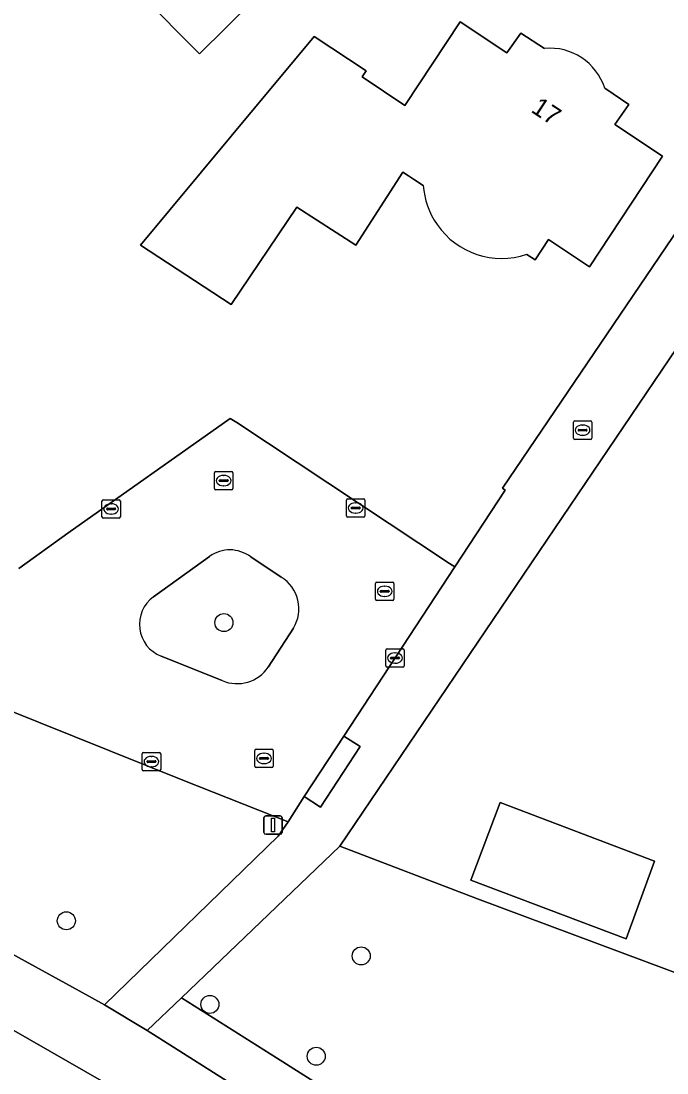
# Model space of a CAD drawing. Extents: x 157320 to 158835, y 386650 to 388491.
# Drawn here: x 158322.5 to 158357.6, y 387270.9 to 387327.9 of the extents above; entities that cross this region are included whole.
import ezdxf

# ---------------------------------------------------------------- set-up
doc = ezdxf.new("R2010")
doc.units = 0
for name, color, linetype in [('IMGEO_Berm_groen', 7, 'Continuous'), ('IMGEO_Boom', 7, 'Continuous'), ('IMGEO_Erf', 7, 'Continuous'), ('IMGEO_Fietspad_gesloten', 7, 'Continuous'), ('IMGEO_Groenvoorziening', 7, 'Continuous'), ('IMGEO_Hek', 7, 'Continuous'), ('IMGEO_Kolk', 7, 'Continuous'), ('IMGEO_Lichtmast', 7, 'Continuous'), ('IMGEO_Loofbos', 7, 'Continuous'), ('IMGEO_Muur', 7, 'Continuous'), ('IMGEO_Pand', 7, 'Continuous'), ('IMGEO_Pand_nummerreeks', 7, 'Continuous'), ('IMGEO_Rijbaan_lokaal_gesloten', 7, 'Continuous'), ('IMGEO_Rioolput', 7, 'Continuous'), ('IMGEO_Voetpad_open', 7, 'Continuous')]:
    doc.layers.add(name, color=color, linetype=linetype)

msp = doc.modelspace()

# ---------------------------------------------------------------- linework, layer by layer
at = {"layer": 'IMGEO_Berm_groen'}
for points in [[(158303.572, 387286.624), (158318.728, 387279.136), (158325.698, 387275.321), (158327.063, 387274.562), (158336.5, 387283.714), (158337.037, 387284.479), (158331.318, 387286.752), (158282.199, 387306.464), (158278.806, 387307.93), (158276.895, 387304.182), (158265.187, 387309.099), (158221.254, 387325.716)], [(158434.661, 387229.03), (158408.308, 387233.505), (158402.82, 387234.832), (158397.593, 387236.692), (158392.614, 387239.076), (158388.647, 387241.639), (158381.147, 387245.653), (158373.733, 387248.811), (158367.111, 387252.243), (158336.402, 387271.692), (158331.247, 387274.949), (158329.384, 387273.169), (158330.82, 387272.268), (158365.644, 387250.213), (158366.005, 387250)]]:
    msp.add_lwpolyline(points, dxfattribs=at)
at = {"layer": 'IMGEO_Boom'}
for centre in [(158333.553, 387295.288), (158325.001, 387279.118), (158340.999, 387277.214), (158332.788, 387274.586), (158338.558, 387271.773)]:
    msp.add_circle(centre, 0.489, dxfattribs=at)
at = {"layer": 'IMGEO_Erf'}
for points in [[(158322.666, 387335.764), (158327.042, 387340.108), (158330.59, 387343.63), (158335.702, 387338.475), (158334.694, 387337.485), (158336.562, 387335.655), (158337.525, 387336.644), (158340.16, 387334), (158336.612, 387330.478), (158332.23, 387326.13)], [(158356.91, 387282.36), (158355.37, 387278.15), (158346.95, 387281.33), (158348.54, 387285.529)]]:
    msp.add_lwpolyline(points, close=True, dxfattribs=at)
for points in [[(158344.37, 387319), (158343.9, 387319.3), (158343.572, 387319.511), (158343.252, 387319.717), (158340.705, 387315.756), (158337.499, 387317.818), (158333.95, 387312.542), (158329.025, 387315.766), (158333.938, 387321.67), (158338.44, 387327.08), (158341.27, 387325.22), (158341.044, 387324.879), (158343.369, 387323.337), (158346.371, 387327.867)], [(158346.371, 387327.867), (158348.91, 387326.194), (158349.655, 387327.25), (158350.951, 387326.424)], [(158354.215, 387324.267), (158355.516, 387323.384), (158354.765, 387322.292), (158357.352, 387320.583), (158353.394, 387314.587), (158351.17, 387316.062), (158350.44, 387314.96), (158349.98, 387315.26)], [(158322.419, 387298.22), (158325.082, 387300.136), (158333.896, 387306.356), (158334.261, 387306.137), (158345.789, 387298.498), (158346.076, 387298.308), (158348.816, 387302.473), (158348.662, 387302.58), (158355.756, 387313.02), (158362.549, 387323.018)], [(158365.821, 387321.683), (158358.144, 387310.21), (158339.843, 387283.161), (158347.312, 387280.312), (158428.581, 387250), (158436.318, 387247.114), (158437.898, 387246.643), (158450.315, 387243.729), (158462.969, 387242.129), (158470.128, 387242.203), (158473.313, 387242.236), (158477.966, 387242.284), (158478.902, 387242.403), (158485.674, 387243.897), (158491.27, 387246.187), (158489.625, 387250), (158489.039, 387251.273), (158488.178, 387253.08), (158487.3, 387254.861), (158486.295, 387256.827), (158485.414, 387258.489)]]:
    msp.add_lwpolyline(points, dxfattribs=at)
for centre, radius, start, end in [((158351.247, 387323.324), 3.114, 17.6295, 95.4534), ((158348.527, 387319.267), 4.166, 183.6723, 215.1233), ((158348.619, 387319.291), 4.254, 214.6782, 288.6643)]:
    msp.add_arc(centre, radius, start, end, dxfattribs=at)
at = {"layer": 'IMGEO_Fietspad_gesloten'}
for points in [[(158290.188, 387292.683), (158289.751, 387292.854), (158288.418, 387289.45), (158305.05, 387281.888), (158315.081, 387276.969), (158320.056, 387274.361), (158327.031, 387270.374), (158332.147, 387267.221), (158359.357, 387250), (158363.642, 387247.288)], [(158366.005, 387250), (158365.644, 387250.213), (158330.82, 387272.268), (158329.384, 387273.169), (158327.063, 387274.562), (158325.698, 387275.321), (158318.728, 387279.136), (158303.572, 387286.624)]]:
    msp.add_lwpolyline(points, dxfattribs=at)
at = {"layer": 'IMGEO_Groenvoorziening'}
for points in [[(158332.775, 387298.876), (158329.729, 387296.685)], [(158336.661, 387297.755), (158335.005, 387298.85)], [(158335.957, 387292.881), (158337.32, 387294.986)], [(158330.142, 387293.475), (158333.464, 387292.147)], [(158327.031, 387270.374), (158320.056, 387274.361), (158315.081, 387276.969), (158305.05, 387281.888)]]:
    msp.add_lwpolyline(points, dxfattribs=at)
for centre, radius, start, end in [((158333.873, 387297.378), 1.857, 52.4316, 126.2324), ((158335.616, 387296.043), 2.005, 328.1689, 58.6049), ((158330.806, 387295.192), 1.841, 125.798, 248.8648), ((158334.272, 387294.002), 2.024, 246.4589, 326.3525)]:
    msp.add_arc(centre, radius, start, end, dxfattribs=at)
at = {"layer": 'IMGEO_Hek'}
msp.add_lwpolyline([(158428.581, 387250), (158347.312, 387280.312)], dxfattribs=at)
at = {"layer": 'IMGEO_Kolk'}
for p, q in [((158352.587, 387306.225), (158353.439, 387306.225)), ((158352.512, 387305.299), (158352.512, 387306.151)), ((158352.771, 387305.719), (158352.771, 387305.731)), ((158353.209, 387305.682), (158352.811, 387305.682)), ((158352.814, 387305.768), (158353.212, 387305.768)), ((158353, 387306.005), (158353.025, 387306.005)), ((158353.255, 387305.731), (158353.255, 387305.719)), ((158353.513, 387306.151), (158353.513, 387305.299)), ((158353.439, 387305.225), (158352.587, 387305.225)), ((158353.023, 387305.445), (158352.998, 387305.445)), ((158326.932, 387301.029), (158326.932, 387301.881)), ((158327.007, 387301.955), (158327.859, 387301.955)), ((158327.42, 387301.735), (158327.445, 387301.735)), ((158327.933, 387301.881), (158327.933, 387301.029)), ((158340.202, 387301.078), (158340.202, 387301.93)), ((158340.277, 387302.004), (158341.129, 387302.004)), ((158340.69, 387301.784), (158340.715, 387301.784)), ((158341.203, 387301.93), (158341.203, 387301.078)), ((158327.191, 387301.449), (158327.191, 387301.461)), ((158327.629, 387301.412), (158327.231, 387301.412)), ((158327.234, 387301.498), (158327.632, 387301.498)), ((158327.443, 387301.175), (158327.418, 387301.175)), ((158327.675, 387301.461), (158327.675, 387301.449)), ((158340.461, 387301.498), (158340.461, 387301.51)), ((158340.899, 387301.461), (158340.501, 387301.461)), ((158340.504, 387301.547), (158340.902, 387301.547)), ((158340.713, 387301.224), (158340.688, 387301.224)), ((158340.945, 387301.51), (158340.945, 387301.498)), ((158327.859, 387300.955), (158327.007, 387300.955)), ((158341.129, 387301.004), (158340.277, 387301.004)), ((158342.333, 387292.943), (158342.333, 387293.795)), ((158342.408, 387293.869), (158343.26, 387293.869)), ((158342.821, 387293.649), (158342.846, 387293.649)), ((158343.334, 387293.795), (158343.334, 387292.943)), ((158342.592, 387293.363), (158342.592, 387293.375)), ((158343.03, 387293.326), (158342.632, 387293.326)), ((158342.635, 387293.412), (158343.033, 387293.412)), ((158342.844, 387293.089), (158342.819, 387293.089)), ((158343.076, 387293.375), (158343.076, 387293.363)), ((158343.26, 387292.869), (158342.408, 387292.869)), ((158329.119, 387287.325), (158329.119, 387288.177)), ((158329.194, 387288.251), (158330.046, 387288.251)), ((158329.607, 387288.031), (158329.632, 387288.031)), ((158330.12, 387288.177), (158330.12, 387287.325)), ((158329.378, 387287.745), (158329.378, 387287.757)), ((158329.816, 387287.708), (158329.418, 387287.708)), ((158329.421, 387287.794), (158329.819, 387287.794)), ((158329.63, 387287.471), (158329.605, 387287.471)), ((158329.862, 387287.757), (158329.862, 387287.745)), ((158330.046, 387287.251), (158329.194, 387287.251))]:
    msp.add_line(p, q, dxfattribs=at)
for points in [[(158352.587, 387306.225), (158353.439, 387306.225)], [(158352.512, 387305.299), (158352.512, 387306.151)], [(158353.513, 387306.151), (158353.513, 387305.299)], [(158353.439, 387305.225), (158352.587, 387305.225)], [(158326.932, 387301.029), (158326.932, 387301.881)], [(158327.007, 387301.955), (158327.859, 387301.955)], [(158327.933, 387301.881), (158327.933, 387301.029)], [(158340.202, 387301.078), (158340.202, 387301.93)], [(158340.277, 387302.004), (158341.129, 387302.004)], [(158341.203, 387301.93), (158341.203, 387301.078)], [(158327.859, 387300.955), (158327.007, 387300.955)], [(158341.129, 387301.004), (158340.277, 387301.004)], [(158342.333, 387292.943), (158342.333, 387293.795)], [(158342.408, 387293.869), (158343.26, 387293.869)], [(158343.334, 387293.795), (158343.334, 387292.943)], [(158343.26, 387292.869), (158342.408, 387292.869)], [(158329.119, 387287.325), (158329.119, 387288.177)], [(158329.194, 387288.251), (158330.046, 387288.251)], [(158330.12, 387288.177), (158330.12, 387287.325)], [(158330.046, 387287.251), (158329.194, 387287.251)]]:
    msp.add_lwpolyline(points, dxfattribs=at)
for centre, radius, start, end in [((158352.589, 387306.149), 0.0765, 91.552, 178.448), ((158352.589, 387306.149), 0.0765, 91.552, 178.448), ((158353.437, 387306.149), 0.0765, 1.552, 88.448), ((158353.437, 387306.149), 0.0765, 1.552, 88.448), ((158352.811, 387305.728), 0.0403, 85.8775, 175.7526), ((158352.808, 387305.718), 0.0366, 178.938, 274.7102), ((158353.212, 387305.725), 0.043, 264.8664, 352.4533), ((158353.216, 387305.73), 0.0386, 1.7309, 96.639), ((158352.589, 387305.301), 0.0765, 181.552, 268.448), ((158352.589, 387305.301), 0.0765, 181.552, 268.448), ((158353.437, 387305.301), 0.0765, 271.552, 358.448), ((158353.437, 387305.301), 0.0765, 271.552, 358.448), ((158327.009, 387301.879), 0.0765, 91.552, 178.448), ((158327.009, 387301.879), 0.0765, 91.552, 178.448), ((158327.857, 387301.879), 0.0765, 1.552, 88.448), ((158327.857, 387301.879), 0.0765, 1.552, 88.448), ((158340.279, 387301.928), 0.0765, 91.552, 178.448), ((158340.279, 387301.928), 0.0765, 91.552, 178.448), ((158341.127, 387301.928), 0.0765, 1.552, 88.448), ((158341.127, 387301.928), 0.0765, 1.552, 88.448), ((158327.231, 387301.458), 0.0403, 85.8775, 175.7526), ((158327.228, 387301.448), 0.0366, 178.938, 274.7102), ((158327.632, 387301.455), 0.043, 264.8664, 352.4533), ((158327.636, 387301.46), 0.0386, 1.7309, 96.639), ((158340.279, 387301.08), 0.0765, 181.552, 268.448), ((158340.279, 387301.08), 0.0765, 181.552, 268.448), ((158340.501, 387301.507), 0.0403, 85.8775, 175.7526), ((158340.498, 387301.497), 0.0366, 178.938, 274.7102), ((158340.902, 387301.504), 0.043, 264.8664, 352.4533), ((158340.906, 387301.509), 0.0386, 1.7309, 96.639), ((158341.127, 387301.08), 0.0765, 271.552, 358.448), ((158341.127, 387301.08), 0.0765, 271.552, 358.448), ((158327.009, 387301.031), 0.0765, 181.552, 268.448), ((158327.009, 387301.031), 0.0765, 181.552, 268.448), ((158327.857, 387301.031), 0.0765, 271.552, 358.448), ((158327.857, 387301.031), 0.0765, 271.552, 358.448), ((158342.41, 387293.793), 0.0765, 91.552, 178.448), ((158342.41, 387293.793), 0.0765, 91.552, 178.448), ((158343.258, 387293.793), 0.0765, 1.552, 88.448), ((158343.258, 387293.793), 0.0765, 1.552, 88.448), ((158342.632, 387293.372), 0.0403, 85.8775, 175.7526), ((158342.629, 387293.362), 0.0366, 178.938, 274.7102), ((158343.033, 387293.369), 0.043, 264.8664, 352.4533), ((158343.037, 387293.374), 0.0386, 1.7309, 96.639), ((158342.41, 387292.945), 0.0765, 181.552, 268.448), ((158342.41, 387292.945), 0.0765, 181.552, 268.448), ((158343.258, 387292.945), 0.0765, 271.552, 358.448), ((158343.258, 387292.945), 0.0765, 271.552, 358.448), ((158329.196, 387288.175), 0.0765, 91.552, 178.448), ((158329.196, 387288.175), 0.0765, 91.552, 178.448), ((158330.044, 387288.175), 0.0765, 1.552, 88.448), ((158330.044, 387288.175), 0.0765, 1.552, 88.448), ((158329.418, 387287.754), 0.0403, 85.8775, 175.7526), ((158329.415, 387287.744), 0.0366, 178.938, 274.7102), ((158329.819, 387287.751), 0.043, 264.8664, 352.4533), ((158329.823, 387287.756), 0.0386, 1.7309, 96.639), ((158329.196, 387287.327), 0.0765, 181.552, 268.448), ((158329.196, 387287.327), 0.0765, 181.552, 268.448), ((158330.044, 387287.327), 0.0765, 271.552, 358.448), ((158330.044, 387287.327), 0.0765, 271.552, 358.448)]:
    msp.add_arc(centre, radius, start, end, dxfattribs=at)
for centre, major_axis, ratio, start_param, end_param in [((158352.999, 387305.725), (-0.387, 0.002), 0.722429, 4.712389, 7.853982), ((158353.024, 387305.725), (-0.39, 0.002), 0.717154, 1.570796, 4.712389), ((158327.419, 387301.455), (-0.387, 0.002), 0.722429, 4.712389, 7.853982), ((158327.444, 387301.455), (-0.39, 0.002), 0.717154, 1.570796, 4.712389), ((158340.689, 387301.504), (-0.387, 0.002), 0.722429, 4.712389, 7.853982), ((158340.714, 387301.504), (-0.39, 0.002), 0.717154, 1.570796, 4.712389), ((158342.82, 387293.369), (-0.387, 0.002), 0.722429, 4.712389, 7.853982), ((158342.845, 387293.369), (-0.39, 0.002), 0.717154, 1.570796, 4.712389), ((158329.606, 387287.751), (-0.387, 0.002), 0.722429, 4.712389, 7.853982), ((158329.631, 387287.751), (-0.39, 0.002), 0.717154, 1.570796, 4.712389)]:
    msp.add_ellipse(centre, major_axis=major_axis, ratio=ratio, start_param=start_param, end_param=end_param, dxfattribs=at)
at = {"layer": 'IMGEO_Lichtmast'}
for p, q in [((158335.718, 387283.913), (158335.718, 387284.713)), ((158335.718, 387284.713), (158335.718, 387283.913)), ((158335.818, 387284.813), (158336.608, 387284.813)), ((158336.608, 387284.813), (158335.818, 387284.813)), ((158336.708, 387284.713), (158336.708, 387283.913)), ((158336.708, 387283.913), (158336.708, 387284.713)), ((158336.608, 387283.813), (158335.818, 387283.813)), ((158335.818, 387283.813), (158336.608, 387283.813))]:
    msp.add_line(p, q, dxfattribs=at)
msp.add_lwpolyline([(158336.138, 387284.688), (158336.288, 387284.688), (158336.288, 387283.938), (158336.138, 387283.938), (158336.138, 387284.688)], dxfattribs=at)
for centre, start, end in [((158335.818, 387284.713), 90, 180), ((158335.818, 387284.713), 90, 180), ((158336.608, 387284.713), 0, 90), ((158336.608, 387284.713), 360, 90), ((158335.818, 387283.913), 180, 270), ((158335.818, 387283.913), 180, 270), ((158336.608, 387283.913), 270, 0), ((158336.608, 387283.913), 270, 0)]:
    msp.add_arc(centre, 0.1, start, end, dxfattribs=at)
at = {"layer": 'IMGEO_Loofbos'}
msp.add_lwpolyline([(158470.128, 387242.203), (158462.969, 387242.129), (158450.315, 387243.729), (158437.898, 387246.643), (158436.318, 387247.114), (158428.581, 387250), (158347.312, 387280.312), (158339.843, 387283.161), (158331.247, 387274.949), (158336.402, 387271.692), (158367.111, 387252.243), (158373.733, 387248.811), (158381.147, 387245.653), (158388.647, 387241.639), (158392.614, 387239.076), (158397.593, 387236.692), (158402.82, 387234.832), (158408.308, 387233.505), (158434.661, 387229.03), (158463.465, 387223.755), (158465.241, 387223.343), (158473.313, 387242.236)], close=True, dxfattribs=at)
at = {"layer": 'IMGEO_Muur'}
for points in [[(158348.662, 387302.58), (158355.756, 387313.02)], [(158358.144, 387310.21), (158339.843, 387283.161)]]:
    msp.add_lwpolyline(points, dxfattribs=at)
at = {"layer": 'IMGEO_Pand'}
for points in [[(158337.525, 387336.644), (158336.562, 387335.655), (158334.694, 387337.485), (158335.702, 387338.475), (158330.59, 387343.63), (158327.042, 387340.108), (158322.666, 387335.764), (158332.23, 387326.13), (158336.612, 387330.478), (158340.16, 387334)], [(158355.37, 387278.15), (158356.91, 387282.36), (158348.54, 387285.529), (158346.95, 387281.33)]]:
    msp.add_lwpolyline(points, close=True, dxfattribs=at)
for points in [[(158350.951, 387326.424), (158349.655, 387327.25), (158348.91, 387326.194), (158346.371, 387327.867), (158343.369, 387323.337), (158341.044, 387324.879), (158341.27, 387325.22), (158338.44, 387327.08), (158333.938, 387321.67), (158329.025, 387315.766), (158333.95, 387312.542), (158337.499, 387317.818), (158340.705, 387315.756), (158343.252, 387319.717), (158343.572, 387319.511), (158343.9, 387319.3), (158344.37, 387319)], [(158354.765, 387322.292), (158355.516, 387323.384), (158354.215, 387324.267)], [(158349.98, 387315.26), (158350.44, 387314.96), (158351.17, 387316.062), (158353.394, 387314.587), (158357.352, 387320.583), (158354.765, 387322.292)]]:
    msp.add_lwpolyline(points, dxfattribs=at)
for centre, radius, start, end in [((158351.247, 387323.324), 3.114, 17.6295, 95.4534), ((158348.527, 387319.267), 4.166, 183.6723, 215.1233), ((158348.619, 387319.291), 4.254, 214.6782, 288.6643)]:
    msp.add_arc(centre, radius, start, end, dxfattribs=at)
at = {"layer": 'IMGEO_Rijbaan_lokaal_gesloten'}
for points in [[(158278.806, 387307.93), (158282.199, 387306.464), (158331.318, 387286.752), (158337.037, 387284.479), (158337.914, 387285.856), (158340.061, 387289.14), (158346.076, 387298.308), (158345.789, 387298.498), (158334.261, 387306.137), (158333.896, 387306.356), (158325.082, 387300.136), (158322.419, 387298.22)], [(158329.729, 387296.685), (158332.775, 387298.876)], [(158335.005, 387298.85), (158336.661, 387297.755)], [(158337.32, 387294.986), (158335.957, 387292.881)], [(158333.464, 387292.147), (158330.142, 387293.475)]]:
    msp.add_lwpolyline(points, dxfattribs=at)
for centre, radius, start, end in [((158333.873, 387297.378), 1.857, 52.4316, 126.2324), ((158335.616, 387296.043), 2.005, 328.1689, 58.6049), ((158330.806, 387295.192), 1.841, 125.798, 248.8648), ((158334.272, 387294.002), 2.024, 246.4589, 326.3525)]:
    msp.add_arc(centre, radius, start, end, dxfattribs=at)
at = {"layer": 'IMGEO_Rioolput'}
for p, q in [((158333.039, 387302.563), (158333.039, 387303.415)), ((158333.114, 387303.489), (158333.966, 387303.489)), ((158334.04, 387303.415), (158334.04, 387302.563)), ((158333.298, 387302.983), (158333.298, 387302.995)), ((158333.736, 387302.946), (158333.338, 387302.946)), ((158333.341, 387303.032), (158333.739, 387303.032)), ((158333.527, 387303.269), (158333.552, 387303.269)), ((158333.782, 387302.995), (158333.782, 387302.983)), ((158333.966, 387302.489), (158333.114, 387302.489)), ((158333.55, 387302.709), (158333.525, 387302.709)), ((158341.776, 387296.56), (158341.776, 387297.412)), ((158341.851, 387297.486), (158342.703, 387297.486)), ((158342.264, 387297.266), (158342.289, 387297.266)), ((158342.777, 387297.412), (158342.777, 387296.56)), ((158342.703, 387296.486), (158341.851, 387296.486)), ((158342.035, 387296.98), (158342.035, 387296.992)), ((158342.473, 387296.943), (158342.075, 387296.943)), ((158342.078, 387297.029), (158342.476, 387297.029)), ((158342.287, 387296.706), (158342.262, 387296.706)), ((158342.519, 387296.992), (158342.519, 387296.98)), ((158335.225, 387287.498), (158335.225, 387288.35)), ((158335.3, 387288.424), (158336.152, 387288.424)), ((158335.484, 387287.918), (158335.484, 387287.93)), ((158335.527, 387287.967), (158335.925, 387287.967)), ((158335.713, 387288.204), (158335.738, 387288.204)), ((158335.968, 387287.93), (158335.968, 387287.918)), ((158336.226, 387288.35), (158336.226, 387287.498)), ((158336.152, 387287.424), (158335.3, 387287.424)), ((158335.922, 387287.881), (158335.524, 387287.881)), ((158335.736, 387287.644), (158335.711, 387287.644))]:
    msp.add_line(p, q, dxfattribs=at)
for points in [[(158333.039, 387302.563), (158333.039, 387303.415)], [(158333.114, 387303.489), (158333.966, 387303.489)], [(158334.04, 387303.415), (158334.04, 387302.563)], [(158333.966, 387302.489), (158333.114, 387302.489)], [(158341.776, 387296.56), (158341.776, 387297.412)], [(158341.851, 387297.486), (158342.703, 387297.486)], [(158342.777, 387297.412), (158342.777, 387296.56)], [(158342.703, 387296.486), (158341.851, 387296.486)], [(158335.225, 387287.498), (158335.225, 387288.35)], [(158335.3, 387288.424), (158336.152, 387288.424)], [(158336.226, 387288.35), (158336.226, 387287.498)], [(158336.152, 387287.424), (158335.3, 387287.424)]]:
    msp.add_lwpolyline(points, dxfattribs=at)
for centre, radius, start, end in [((158333.116, 387303.413), 0.0765, 91.552, 178.448), ((158333.116, 387303.413), 0.0765, 91.552, 178.448), ((158333.964, 387303.413), 0.0765, 1.552, 88.448), ((158333.964, 387303.413), 0.0765, 1.552, 88.448), ((158333.338, 387302.992), 0.0403, 85.8775, 175.7526), ((158333.335, 387302.982), 0.0366, 178.938, 274.7102), ((158333.739, 387302.989), 0.043, 264.8664, 352.4533), ((158333.743, 387302.994), 0.0386, 1.7309, 96.639), ((158333.116, 387302.565), 0.0765, 181.552, 268.448), ((158333.116, 387302.565), 0.0765, 181.552, 268.448), ((158333.964, 387302.565), 0.0765, 271.552, 358.448), ((158333.964, 387302.565), 0.0765, 271.552, 358.448), ((158341.853, 387297.41), 0.0765, 91.552, 178.448), ((158341.853, 387297.41), 0.0765, 91.552, 178.448), ((158342.701, 387297.41), 0.0765, 1.552, 88.448), ((158342.701, 387297.41), 0.0765, 1.552, 88.448), ((158341.853, 387296.562), 0.0765, 181.552, 268.448), ((158341.853, 387296.562), 0.0765, 181.552, 268.448), ((158342.075, 387296.989), 0.0403, 85.8775, 175.7526), ((158342.072, 387296.979), 0.0366, 178.938, 274.7102), ((158342.476, 387296.986), 0.043, 264.8664, 352.4533), ((158342.48, 387296.991), 0.0386, 1.7309, 96.639), ((158342.701, 387296.562), 0.0765, 271.552, 358.448), ((158342.701, 387296.562), 0.0765, 271.552, 358.448), ((158335.302, 387288.348), 0.0765, 91.552, 178.448), ((158335.302, 387288.348), 0.0765, 91.552, 178.448), ((158335.524, 387287.927), 0.0403, 85.8775, 175.7526), ((158335.929, 387287.929), 0.0386, 1.7309, 96.639), ((158336.15, 387288.348), 0.0765, 1.552, 88.448), ((158336.15, 387288.348), 0.0765, 1.552, 88.448), ((158335.302, 387287.5), 0.0765, 181.552, 268.448), ((158335.302, 387287.5), 0.0765, 181.552, 268.448), ((158335.521, 387287.917), 0.0366, 178.938, 274.7102), ((158335.925, 387287.924), 0.043, 264.8664, 352.4533), ((158336.15, 387287.5), 0.0765, 271.552, 358.448), ((158336.15, 387287.5), 0.0765, 271.552, 358.448)]:
    msp.add_arc(centre, radius, start, end, dxfattribs=at)
for centre, major_axis, ratio, start_param, end_param in [((158333.526, 387302.989), (-0.387, 0.002), 0.722429, 4.712389, 7.853982), ((158333.551, 387302.989), (-0.39, 0.002), 0.717154, 1.570796, 4.712389), ((158342.263, 387296.986), (-0.387, 0.002), 0.722429, 4.712389, 7.853982), ((158342.288, 387296.986), (-0.39, 0.002), 0.717154, 1.570796, 4.712389), ((158335.712, 387287.924), (-0.387, 0.002), 0.722429, 4.712389, 7.853982), ((158335.737, 387287.924), (-0.39, 0.002), 0.717154, 1.570796, 4.712389)]:
    msp.add_ellipse(centre, major_axis=major_axis, ratio=ratio, start_param=start_param, end_param=end_param, dxfattribs=at)
at = {"layer": 'IMGEO_Voetpad_open'}
msp.add_lwpolyline([(158362.549, 387323.018), (158355.756, 387313.02), (158348.662, 387302.58), (158348.816, 387302.473), (158346.076, 387298.308), (158340.061, 387289.14), (158340.94, 387288.565), (158338.793, 387285.281), (158337.914, 387285.856), (158337.037, 387284.479), (158336.5, 387283.714), (158327.063, 387274.562), (158329.384, 387273.169), (158331.247, 387274.949), (158339.843, 387283.161), (158358.144, 387310.21)], dxfattribs=at)
msp.add_lwpolyline([(158337.914, 387285.856), (158338.793, 387285.281), (158340.94, 387288.565), (158340.061, 387289.14)], close=True, dxfattribs=at)

# ---------------------------------------------------------------- texts
at = {"layer": 'IMGEO_Pand_nummerreeks'}
msp.add_text('17', height=1, rotation=326.5393, dxfattribs=at).set_placement((158350.161, 387323.014))

doc.saveas('drawing.dxf')
